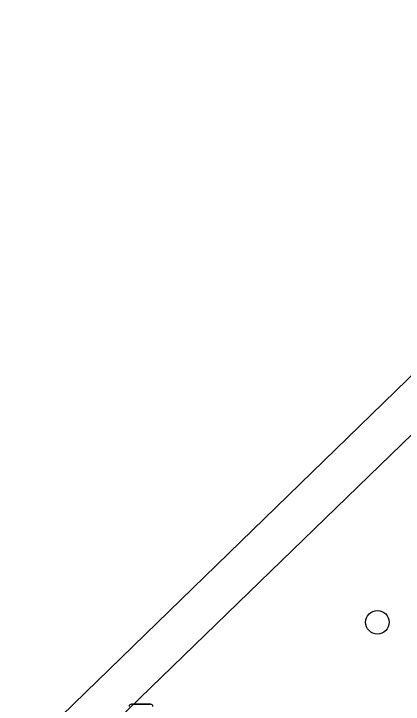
# Model space of a CAD drawing. Extents: x 156412 to 157779, y 382335 to 383768.
# Drawn here: x 156537.68 to 156553.89, y 383450.26 to 383478.99 of the extents above; entities that cross this region are included whole.
import ezdxf

# ---------------------------------------------------------------- set-up
doc = ezdxf.new("R2010")
doc.units = 0
for name, color, linetype in [('IMGEO_Boom', 7, 'Continuous'), ('IMGEO_Fietspad_gesloten', 7, 'Continuous'), ('IMGEO_Groenvoorziening', 7, 'Continuous'), ('IMGEO_Lichtmast', 7, 'Continuous')]:
    doc.layers.add(name, color=color, linetype=linetype)

msp = doc.modelspace()

# ---------------------------------------------------------------- linework, layer by layer
at = {"layer": 'IMGEO_Boom'}
msp.add_circle((156552.816, 383453.668), 0.489, dxfattribs=at)
at = {"layer": 'IMGEO_Fietspad_gesloten'}
for points in [[(156718.529, 383593.076), (156756.788, 383606.815), (156756.95, 383606.409), (156762.235, 383608.234), (156762.023, 383608.69), (156777.661, 383614.33), (156789.633, 383619.235), (156792.615, 383620.412), (156794.876, 383621.304), (156796.919, 383622.11), (156798.99, 383622.927), (156800.697, 383623.601), (156799.677, 383625.357), (156769.434, 383613.143), (156760.462, 383609.915), (156711.894, 383592.437), (156699.212, 383582.923), (156630.813, 383517.001), (156624.233, 383512.706), (156603.465, 383510.798), (156578.883, 383487.904), (156537.683, 383447.847)], [(156537.683, 383447.847), (156538.718, 383446.41), (156542.01, 383449.623), (156598.349, 383504.256)]]:
    msp.add_lwpolyline(points, dxfattribs=at)
at = {"layer": 'IMGEO_Groenvoorziening'}
msp.add_lwpolyline([(156598.349, 383504.256), (156542.01, 383449.623), (156551.961, 383435.966), (156552.562, 383435.148), (156555.302, 383437.826), (156618.942, 383499.999)], dxfattribs=at)
at = {"layer": 'IMGEO_Lichtmast'}
for p, q in [((156542.583, 383450.259), (156543.373, 383450.259)), ((156543.373, 383450.259), (156542.583, 383450.259))]:
    msp.add_line(p, q, dxfattribs=at)
for centre, start, end in [((156542.583, 383450.159), 90, 180), ((156542.583, 383450.159), 90, 180), ((156543.373, 383450.159), 0, 90), ((156543.373, 383450.159), 360, 90)]:
    msp.add_arc(centre, 0.1, start, end, dxfattribs=at)

doc.saveas('drawing.dxf')
